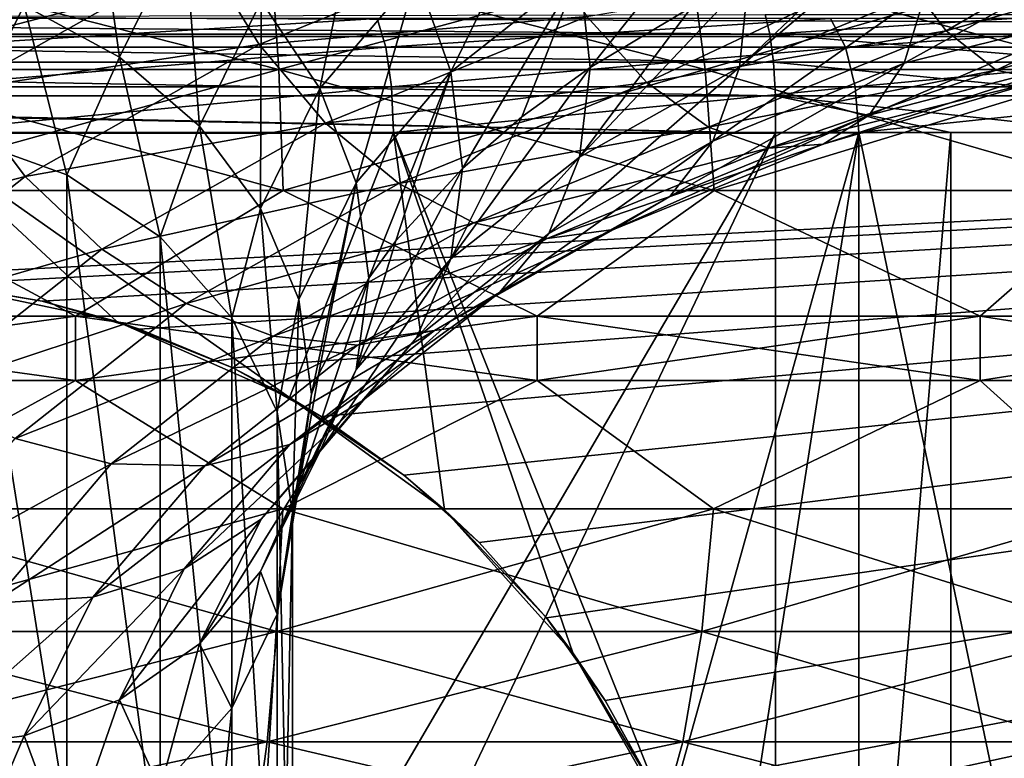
# Model space of a CAD drawing. Header units: metres. Extents: x -109 to 109, y -917 to 389.
# Tile 488 of 656: x 1.38 to 9.03, y -396.72 to -390.99. Entities that reach past the tile are written whole.
import ezdxf

# ---------------------------------------------------------------- set-up
doc = ezdxf.new("R2010")
doc.units = ezdxf.units.M
doc.layers.add('solid_24503124_XXX_01_SW0001', color=7, linetype='CONTINUOUS')
doc.layers.add('solid_24503124_XXX_01_SW0001_01', color=7, linetype='CONTINUOUS')

msp = doc.modelspace()

# ---------------------------------------------------------------- linework, layer by layer
at = {"layer": 'solid_24503124_XXX_01_SW0001'}
for points in [[(3.39388, -391.378204, -378.821899), (3.335966, -390.513031, -379.187531), (0, -390.513031, -378.924988)], [(0, -391.378204, -378.554779), (3.39388, -391.378204, -378.821899), (0, -390.513031, -378.924988)], [(-36.877968, -390.816681, 80.047859), (36.877968, -391.122345, 80), (-36.877968, -391.122345, 80)], [(7.206511, -391.105164, -20.942553), (-7.206511, -391.105164, -20.942554), (-7.178302, -390.981689, -20.758898)], [(7.234003, -391.322052, -21.134729), (-7.234003, -391.322052, -21.134729), (-7.206511, -391.105164, -20.942554)], [(-36.877968, -391.122345, 80), (36.877968, -391.122345, 80), (0, -393, 80)], [(36.877968, -391.122345, 80), (0.783683, -393.044006, 80), (0, -393, 80)], [(7.24878, -391.583221, -21.256926), (-7.24878, -391.583221, -21.256926), (-7.234003, -391.322052, -21.134729)], [(3.429535, -392.317078, -378.596771), (3.39388, -391.378204, -378.821899), (0, -391.378204, -378.554779)], [(0, -392.317078, -378.326874), (3.429535, -392.317078, -378.596771), (0, -391.378204, -378.554779)], [(0.919918, -391.534088, -180.994385), (1.424602, -392.208466, -180.945328), (-0.598437, -392.733368, -178.917145)], [(7.24878, -391.583221, -21.256926), (7.249827, -391.87384, -21.299999), (-7.24878, -391.583221, -21.256926)], [(0.000578, -391.718811, -21.299999), (7.249827, -391.87384, -21.299999), (-7.249827, -391.87384, -21.299999)], [(1.74995, -399.468872, -21.299999), (0.905888, -399.119263, -21.299999), (-7.249827, -391.87384, -21.299999)], [(2.47491, -400.025177, -21.299999), (1.74995, -399.468872, -21.299999), (-7.249827, -391.87384, -21.299999)], [(1.424602, -392.208466, -180.945328), (-0.039329, -393.364777, -178.942535), (-0.598437, -392.733368, -178.917145)], [(1.424602, -392.208466, -180.945328), (2.021622, -392.772614, -180.752396), (-0.039329, -393.364777, -178.942535)], [(-1.816746, -393.292511, -378.325134), (1.816746, -393.292511, -378.325134), (0, -392.317078, -378.326874)], [(1.816746, -393.292511, -422.174866), (-1.816746, -393.292511, -422.174866), (0, -392.317078, -422.173126)], [(1.816746, -393.292511, -378.325134), (3.429535, -392.317078, -378.596771), (0, -392.317078, -378.326874)], [(2.021622, -392.772614, -180.752396), (0.622072, -393.878082, -178.837692), (-0.039329, -393.364777, -178.942535)], [(1.816746, -393.792511, -378.325134), (1.816746, -393.292511, -378.325134), (-1.816746, -393.292511, -378.325134)], [(-1.816746, -393.792511, -378.325134), (1.816746, -393.792511, -378.325134), (-1.816746, -393.292511, -378.325134)], [(0, -394.78894, -378.349304), (1.816746, -393.792511, -378.325134), (-1.816746, -393.792511, -378.325134)], [(3.379834, -395.741364, -378.910553), (3.426026, -394.78894, -378.618927), (0, -394.78894, -378.349304)], [(0, -395.741364, -378.644562), (3.379834, -395.741364, -378.910553), (0, -394.78894, -378.349304)], [(3.305305, -396.595856, -379.381134), (3.379834, -395.741364, -378.910553), (0, -395.741364, -378.644562)], [(0, -396.595856, -379.121002), (3.305305, -396.595856, -379.381134), (0, -395.741364, -378.644562)], [(3.206181, -397.309509, -380.006958), (3.305305, -396.595856, -379.381134), (0, -396.595856, -379.121002)], [(0, -397.309509, -379.754639), (3.206181, -397.309509, -380.006958), (0, -396.595856, -379.121002)]]:
    msp.add_3dface(points, dxfattribs=at)
at = {"layer": 'solid_24503124_XXX_01_SW0001_01'}
for points in [[(1.950067, -389.80658, -172.7995), (1.419333, -390.882721, -170.935593), (2.156766, -391.282227, -171.027847)], [(2.658681, -390.264526, -172.790543), (1.950067, -389.80658, -172.7995), (2.156766, -391.282227, -171.027847)], [(5.489913, -389.834534, -176.043137), (4.464374, -390.644592, -174.640121), (4.729249, -391.397369, -174.914078)], [(5.729006, -390.607697, -176.28183), (5.489913, -389.834534, -176.043137), (4.729249, -391.397369, -174.914078)], [(10.699333, -389.847321, -186.037445), (8.573392, -391.077362, -184.143585), (8.184717, -390.565186, -184.794037)], [(10.699333, -389.847321, -186.037445), (11.207421, -390.325378, -185.44603), (8.573392, -391.077362, -184.143585)], [(4.040052, -389.931763, -174.485962), (3.257699, -390.849152, -172.897003), (3.712311, -391.526459, -173.112671)], [(4.464374, -390.644592, -174.640121), (4.040052, -389.931763, -174.485962), (3.712311, -391.526459, -173.112671)], [(6.969414, -389.908569, -177.492783), (5.729006, -390.607697, -176.28183), (5.810278, -391.363678, -176.647675)], [(6.969414, -389.908569, -177.492783), (5.810278, -391.363678, -176.647675), (6.600672, -390.893005, -177.462891)], [(-37.000458, -390, 88), (-37.000458, -410, 88), (37.000458, -410, 88)], [(37.000458, -390, 88), (-37.000458, -390, 88), (37.000458, -410, 88)], [(8.47597, -390.085358, -178.861801), (8.21655, -390.177368, -178.702393), (6.969414, -391.359344, -178.330399)], [(8.418273, -390.76886, -179.353134), (8.47597, -390.085358, -178.861801), (6.969414, -391.359344, -178.330399)], [(8.21655, -390.177368, -178.702393), (7.039812, -390.670654, -177.848022), (6.969414, -391.359344, -178.330399)], [(2.658681, -390.264526, -172.790543), (2.156766, -391.282227, -171.027847), (2.780146, -391.817444, -171.219849)], [(3.257699, -390.849152, -172.897003), (2.658681, -390.264526, -172.790543), (2.780146, -391.817444, -171.219849)], [(5.362462, -390.320099, -184.216095), (3.240915, -391.184723, -182.718521), (2.803754, -390.47226, -182.833496)], [(5.362462, -390.320099, -184.216095), (5.786302, -390.967285, -183.879333), (3.240915, -391.184723, -182.718521)], [(10.021329, -390.349365, -180.198532), (8.418273, -390.76886, -179.353134), (8.248535, -391.328888, -179.960983)], [(9.872231, -390.924713, -180.893661), (10.021329, -390.349365, -180.198532), (8.248535, -391.328888, -179.960983)], [(11.207421, -390.325378, -185.44603), (8.961932, -391.382385, -183.373856), (8.573392, -391.077362, -184.143585)], [(11.207421, -390.325378, -185.44603), (11.715334, -390.596344, -184.735336), (8.961932, -391.382385, -183.373856)], [(2.803754, -390.47226, -182.833496), (0.919918, -391.534088, -180.994385), (0.5369, -390.788635, -180.896729)], [(2.803754, -390.47226, -182.833496), (3.240915, -391.184723, -182.718521), (0.919918, -391.534088, -180.994385)], [(0, -391.378204, -421.945221), (0, -390.513031, -421.575012), (3.335966, -390.513031, -421.312469)], [(3.39388, -391.378204, -421.678101), (0, -391.378204, -421.945221), (3.335966, -390.513031, -421.312469)], [(6.704191, -391.378204, -379.616608), (6.589789, -390.513031, -379.968719), (3.335966, -390.513031, -379.187531)], [(3.39388, -391.378204, -378.821899), (6.704191, -391.378204, -379.616608), (3.335966, -390.513031, -379.187531)], [(3.39388, -391.378204, -421.678101), (3.335966, -390.513031, -421.312469), (6.589789, -390.513031, -420.531281)], [(6.704191, -391.378204, -420.883392), (3.39388, -391.378204, -421.678101), (6.589789, -390.513031, -420.531281)], [(8.184717, -390.565186, -184.794037), (6.251062, -391.479492, -183.396027), (5.786302, -390.967285, -183.879333)], [(8.184717, -390.565186, -184.794037), (8.573392, -391.077362, -184.143585), (6.251062, -391.479492, -183.396027)], [(9.849422, -391.378204, -380.919434), (9.68135, -390.513031, -381.249268), (6.589789, -390.513031, -379.968719)], [(6.704191, -391.378204, -379.616608), (9.849422, -391.378204, -380.919434), (6.589789, -390.513031, -379.968719)], [(6.704191, -391.378204, -420.883392), (6.589789, -390.513031, -420.531281), (9.68135, -390.513031, -419.250732)], [(9.849422, -391.378204, -419.580566), (6.704191, -391.378204, -420.883392), (9.68135, -390.513031, -419.250732)], [(1.419333, -390.882721, -170.935593), (0.610706, -390.64212, -170.948456), (0.905867, -391.8927, -168.969879)], [(4.464374, -390.644592, -174.640121), (3.712311, -391.526459, -173.112671), (3.996094, -392.25708, -173.425034)], [(4.729249, -391.397369, -174.914078), (4.464374, -390.644592, -174.640121), (3.996094, -392.25708, -173.425034)], [(5.729006, -390.607697, -176.28183), (4.729249, -391.397369, -174.914078), (4.819286, -392.146423, -175.291916)], [(5.729006, -390.607697, -176.28183), (4.819286, -392.146423, -175.291916), (5.280726, -391.747009, -175.983719)], [(5.729006, -390.607697, -176.28183), (5.280726, -391.747009, -175.983719), (5.810278, -391.363678, -176.647675)], [(11.715334, -390.596344, -184.735336), (9.323808, -391.459503, -182.53746), (8.961932, -391.382385, -183.373856)], [(7.039812, -390.670654, -177.848022), (6.600672, -390.893005, -177.462891), (5.729006, -392.058472, -177.119431)], [(6.969414, -391.359344, -178.330399), (7.039812, -390.670654, -177.848022), (5.729006, -392.058472, -177.119431)], [(8.418273, -390.76886, -179.353134), (6.969414, -391.359344, -178.330399), (6.76231, -391.934601, -178.911865)], [(8.248535, -391.328888, -179.960983), (8.418273, -390.76886, -179.353134), (6.76231, -391.934601, -178.911865)], [(-36.877968, -390.816681, 80.047859), (36.877968, -390.816681, 80.047859), (36.877968, -391.122345, 80)], [(1.419333, -390.882721, -170.935593), (0.905867, -391.8927, -168.969879), (1.75, -392.195496, -169.144714)], [(2.156766, -391.282227, -171.027847), (1.419333, -390.882721, -170.935593), (1.75, -392.195496, -169.144714)], [(3.257699, -390.849152, -172.897003), (2.780146, -391.817444, -171.219849), (3.253246, -392.457245, -171.500458)], [(3.712311, -391.526459, -173.112671), (3.257699, -390.849152, -172.897003), (3.253246, -392.457245, -171.500458)], [(7.206511, -391.105164, -20.942553), (-7.178302, -390.981689, -20.758898), (7.168307, -390.951324, -20.695629)], [(6.600672, -390.893005, -177.462891), (5.810278, -391.363678, -176.647675), (5.729006, -392.058472, -177.119431)], [(7.206511, -391.105164, -20.942553), (7.168307, -390.951324, -20.695629), (9.565259, -390.951324, -19.702782)], [(7.206511, -391.105164, -20.942553), (9.565259, -390.951324, -19.702782), (9.712848, -391.105194, -19.904396)], [(9.872231, -390.924713, -180.893661), (8.248535, -391.328888, -179.960983), (7.97662, -391.73291, -180.650009)], [(9.634308, -391.303375, -181.691467), (9.872231, -390.924713, -180.893661), (7.97662, -391.73291, -180.650009)], [(4.158197, -390.981689, 21.567787), (0.52366, -390.981689, 21.958731), (0.539366, -391.204102, 22.242176)], [(4.158197, -390.981689, 21.567787), (0.539366, -391.204102, 22.242176), (4.224206, -391.204102, 21.844025)], [(5.786302, -390.967285, -183.879333), (3.758057, -391.793884, -182.447617), (3.240915, -391.184723, -182.718521)], [(5.786302, -390.967285, -183.879333), (6.251062, -391.479492, -183.396027), (3.758057, -391.793884, -182.447617)], [(7.677564, -390.981689, 20.579481), (4.158197, -390.981689, 21.567787), (4.224206, -391.204102, 21.844025)], [(7.677564, -390.981689, 20.579481), (4.224206, -391.204102, 21.844025), (7.791823, -391.204102, 20.839693)], [(10.984285, -390.981689, 19.021187), (7.677564, -390.981689, 20.579481), (7.791823, -391.204102, 20.839693)], [(10.984285, -390.981689, 19.021187), (7.791823, -391.204102, 20.839693), (11.143215, -391.204102, 19.257053)], [(7.234003, -391.322052, -21.134729), (-7.206511, -391.105164, -20.942554), (7.206511, -391.105164, -20.942553)], [(8.573392, -391.077362, -184.143585), (6.729731, -391.826904, -182.794281), (6.251062, -391.479492, -183.396027)], [(8.573392, -391.077362, -184.143585), (8.961932, -391.382385, -183.373856), (6.729731, -391.826904, -182.794281)], [(7.206511, -391.105164, -20.942553), (9.712848, -391.105194, -19.904396), (9.829298, -391.322083, -20.059725)], [(7.234003, -391.322052, -21.134729), (7.206511, -391.105164, -20.942553), (9.829298, -391.322083, -20.059725)], [(36.877968, -391.122345, 80), (1.557671, -393.175507, 80), (0.783683, -393.044006, 80)], [(3.240915, -391.184723, -182.718521), (1.424602, -392.208466, -180.945328), (0.919918, -391.534088, -180.994385)], [(3.240915, -391.184723, -182.718521), (3.758057, -391.793884, -182.447617), (1.424602, -392.208466, -180.945328)], [(36.877968, -391.122345, 80), (2.312017, -393.392853, 80), (1.557671, -393.175507, 80)], [(36.877968, -391.122345, 80), (3.037124, -393.693176, 80), (2.312017, -393.392853, 80)], [(36.877968, -391.122345, 80), (3.037124, -406.306824, 80), (3.724197, -405.927063, 80)], [(36.877968, -391.122345, 80), (36.877968, -408.877655, 80), (3.037124, -406.306824, 80)], [(36.877968, -391.122345, 80), (3.724197, -394.072937, 80), (3.037124, -393.693176, 80)], [(36.877968, -391.122345, 80), (3.724197, -405.927063, 80), (4.364478, -405.472778, 80)], [(36.877968, -391.122345, 80), (4.364478, -394.527222, 80), (3.724197, -394.072937, 80)], [(36.877968, -391.122345, 80), (4.364478, -405.472778, 80), (4.949748, -404.949738, 80)], [(36.877968, -391.122345, 80), (4.949748, -395.050262, 80), (4.364478, -394.527222, 80)], [(36.877968, -391.122345, 80), (4.949748, -404.949738, 80), (5.472773, -404.364471, 80)], [(36.877968, -391.122345, 80), (5.472773, -395.635529, 80), (4.949748, -395.050262, 80)], [(36.877968, -391.122345, 80), (5.472773, -404.364471, 80), (5.927076, -403.724182, 80)], [(36.877968, -391.122345, 80), (5.927076, -396.275818, 80), (5.472773, -395.635529, 80)], [(36.877968, -391.122345, 80), (5.927076, -403.724182, 80), (6.306809, -403.037109, 80)], [(36.877968, -391.122345, 80), (6.306809, -396.962891, 80), (5.927076, -396.275818, 80)], [(36.877968, -391.122345, 80), (6.306809, -403.037109, 80), (6.607159, -402.312012, 80)], [(36.877968, -391.122345, 80), (6.607159, -397.687988, 80), (6.306809, -396.962891, 80)], [(36.877968, -391.122345, 80), (6.607159, -402.312012, 80), (6.824481, -401.557678, 80)], [(36.877968, -391.122345, 80), (6.824481, -398.442322, 80), (6.607159, -397.687988, 80)], [(36.877968, -391.122345, 80), (6.824481, -401.557678, 80), (6.955987, -400.783691, 80)], [(36.877968, -391.122345, 80), (6.955987, -399.216309, 80), (6.824481, -398.442322, 80)], [(36.877968, -391.122345, 80), (6.955987, -400.783691, 80), (7, -400, 80)], [(36.877968, -391.122345, 80), (7, -400, 80), (6.955987, -399.216309, 80)], [(4.224206, -391.204102, 21.844025), (0.539366, -391.204102, 22.242176), (0.550392, -391.512726, 22.428383)], [(4.224206, -391.204102, 21.844025), (0.550392, -391.512726, 22.428383), (4.268548, -391.512726, 22.025322)], [(7.791823, -391.204102, 20.839693), (4.224206, -391.204102, 21.844025), (4.268548, -391.512726, 22.025322)], [(7.791823, -391.204102, 20.839693), (4.268548, -391.512726, 22.025322), (7.868084, -391.512726, 21.010201)], [(11.143215, -391.204102, 19.257053), (7.791823, -391.204102, 20.839693), (7.868084, -391.512726, 21.010201)], [(11.143215, -391.204102, 19.257053), (7.868084, -391.512726, 21.010201), (11.248976, -391.512726, 19.41123)], [(7.24878, -391.583221, -21.256926), (-7.234003, -391.322052, -21.134729), (7.234003, -391.322052, -21.134729)], [(2.156766, -391.282227, -171.027847), (1.75, -392.195496, -169.144714), (2.474874, -392.677216, -169.422821)], [(2.780146, -391.817444, -171.219849), (2.156766, -391.282227, -171.027847), (2.474874, -392.677216, -169.422821)], [(8.248535, -391.328888, -179.960983), (6.76231, -391.934601, -178.911865), (6.430537, -392.363007, -179.55864)], [(7.97662, -391.73291, -180.650009), (8.248535, -391.328888, -179.960983), (6.430537, -392.363007, -179.55864)], [(7.234003, -391.322052, -21.134729), (9.829298, -391.322083, -20.059725), (9.905254, -391.583221, -20.156578)], [(7.24878, -391.583221, -21.256926), (7.234003, -391.322052, -21.134729), (9.905254, -391.583221, -20.156578)], [(9.634308, -391.303375, -181.691467), (7.97662, -391.73291, -180.650009), (7.618331, -391.957397, -181.380173)], [(9.323808, -391.459503, -182.53746), (9.634308, -391.303375, -181.691467), (7.618331, -391.957397, -181.380173)], [(0, -392.317078, -422.173126), (0, -391.378204, -421.945221), (3.39388, -391.378204, -421.678101)], [(3.429535, -392.317078, -421.903229), (0, -392.317078, -422.173126), (3.39388, -391.378204, -421.678101)], [(6.774623, -392.317078, -379.399841), (6.704191, -391.378204, -379.616608), (3.39388, -391.378204, -378.821899)], [(3.429535, -392.317078, -378.596771), (6.774623, -392.317078, -379.399841), (3.39388, -391.378204, -378.821899)], [(3.429535, -392.317078, -421.903229), (3.39388, -391.378204, -421.678101), (6.704191, -391.378204, -420.883392)], [(6.774623, -392.317078, -421.100159), (3.429535, -392.317078, -421.903229), (6.704191, -391.378204, -420.883392)], [(4.729249, -391.397369, -174.914078), (3.996094, -392.25708, -173.425034), (4.092557, -392.998566, -173.815933)], [(4.729249, -391.397369, -174.914078), (4.092557, -392.998566, -173.815933), (4.303218, -392.70929, -174.316986)], [(4.729249, -391.397369, -174.914078), (4.303218, -392.70929, -174.316986), (4.819286, -392.146423, -175.291916)], [(5.810278, -391.363678, -176.647675), (5.280726, -391.747009, -175.983719), (4.729249, -392.848145, -175.751678)], [(5.729006, -392.058472, -177.119431), (5.810278, -391.363678, -176.647675), (4.729249, -392.848145, -175.751678)], [(6.969414, -391.359344, -178.330399), (5.729006, -392.058472, -177.119431), (5.489913, -392.651764, -177.669678)], [(6.76231, -391.934601, -178.911865), (6.969414, -391.359344, -178.330399), (5.489913, -392.651764, -177.669678)], [(9.952898, -392.317078, -380.716339), (9.849422, -391.378204, -380.919434), (6.704191, -391.378204, -379.616608)], [(6.774623, -392.317078, -379.399841), (9.952898, -392.317078, -380.716339), (6.704191, -391.378204, -379.616608)], [(6.774623, -392.317078, -421.100159), (6.704191, -391.378204, -420.883392), (9.849422, -391.378204, -419.580566)], [(8.961932, -391.382385, -183.373856), (7.194491, -391.989349, -182.109055), (6.729731, -391.826904, -182.794281)], [(9.952898, -392.317078, -419.783661), (6.774623, -392.317078, -421.100159), (9.849422, -391.378204, -419.580566)], [(8.961932, -391.382385, -183.373856), (9.323808, -391.459503, -182.53746), (7.194491, -391.989349, -182.109055)], [(6.251062, -391.479492, -183.396027), (4.325126, -392.264404, -182.03653), (3.758057, -391.793884, -182.447617)], [(6.251062, -391.479492, -183.396027), (6.729731, -391.826904, -182.794281), (4.325126, -392.264404, -182.03653)], [(9.323808, -391.459503, -182.53746), (7.618331, -391.957397, -181.380173), (7.194491, -391.989349, -182.109055)], [(4.268548, -391.512726, 22.025322), (0.550392, -391.512726, 22.428383), (0.555336, -391.867004, 22.493145)], [(4.268548, -391.512726, 22.025322), (0.555336, -391.867004, 22.493145), (4.285497, -391.867004, 22.088108)], [(3.712311, -391.526459, -173.112671), (3.253246, -392.457245, -171.500458), (3.548571, -393.16449, -171.853348)], [(3.996094, -392.25708, -173.425034), (3.712311, -391.526459, -173.112671), (3.548571, -393.16449, -171.853348)], [(7.868084, -391.512726, 21.010201), (4.268548, -391.512726, 22.025322), (4.285497, -391.867004, 22.088108)], [(7.868084, -391.512726, 21.010201), (4.285497, -391.867004, 22.088108), (7.896485, -391.867004, 21.068829)], [(11.248976, -391.512726, 19.41123), (7.868084, -391.512726, 21.010201), (7.896485, -391.867004, 21.068829)], [(11.248976, -391.512726, 19.41123), (7.896485, -391.867004, 21.068829), (11.287881, -391.867004, 19.463652)], [(-7.24878, -391.583221, -21.256926), (7.249827, -391.87384, -21.299999), (0.000578, -391.718811, -21.299999)], [(7.24878, -391.583221, -21.256926), (8.610377, -391.867004, -20.787289), (7.249827, -391.87384, -21.299999)], [(7.24878, -391.583221, -21.256926), (9.934972, -391.873779, -20.187777), (8.610377, -391.867004, -20.787289)], [(7.24878, -391.583221, -21.256926), (9.905254, -391.583221, -20.156578), (9.934972, -391.873779, -20.187777)], [(3.758057, -391.793884, -182.447617), (2.021622, -392.772614, -180.752396), (1.424602, -392.208466, -180.945328)], [(3.758057, -391.793884, -182.447617), (4.325126, -392.264404, -182.03653), (2.021622, -392.772614, -180.752396)], [(5.280726, -391.747009, -175.983719), (4.819286, -392.146423, -175.291916), (4.729249, -392.848145, -175.751678)], [(7.97662, -391.73291, -180.650009), (6.430537, -392.363007, -179.55864), (5.993377, -392.619659, -180.233139)], [(7.618331, -391.957397, -181.380173), (7.97662, -391.73291, -180.650009), (5.993377, -392.619659, -180.233139)], [(2.47491, -400.025177, -21.299999), (-7.249827, -391.87384, -21.299999), (7.249827, -391.87384, -21.299999)], [(3.477809, -393.925079, 22.229593), (4.285497, -391.867004, 22.088108), (0.555336, -391.867004, 22.493145)], [(2.136726, -393.334106, 22.398312), (3.477809, -393.925079, 22.229593), (0.555336, -391.867004, 22.493145)], [(0.722148, -393.037354, 22.488409), (2.136726, -393.334106, 22.398312), (0.555336, -391.867004, 22.493145)], [(2.780146, -391.817444, -171.219849), (2.474874, -392.677216, -169.422821), (3.031089, -393.304962, -169.785248)], [(3.03106, -400.749969, -21.299999), (2.47491, -400.025177, -21.299999), (7.249827, -391.87384, -21.299999)], [(3.253246, -392.457245, -171.500458), (2.780146, -391.817444, -171.219849), (3.031089, -393.304962, -169.785248)], [(3.03106, -400.749969, -21.299999), (7.249827, -391.87384, -21.299999), (7.249827, -408.12616, -21.299999)], [(3.477809, -393.925079, 22.229593), (4.680912, -394.795288, 22.007704), (4.285497, -391.867004, 22.088108)], [(6.410189, -397.187592, 21.567556), (7.896485, -391.867004, 21.068829), (4.285497, -391.867004, 22.088108)], [(5.677227, -395.905029, 21.77198), (6.410189, -397.187592, 21.567556), (4.285497, -391.867004, 22.088108)], [(4.680912, -394.795288, 22.007704), (5.677227, -395.905029, 21.77198), (4.285497, -391.867004, 22.088108)], [(6.729731, -391.826904, -182.794281), (4.909166, -392.568878, -181.509171), (4.325126, -392.264404, -182.03653)], [(6.729731, -391.826904, -182.794281), (7.194491, -391.989349, -182.109055), (4.909166, -392.568878, -181.509171)], [(6.410189, -397.187592, 21.567556), (6.852752, -398.571747, 21.431047), (7.896485, -391.867004, 21.068829)], [(6.852752, -398.571747, 21.431047), (7.896485, -408.132996, 21.068829), (7.896485, -391.867004, 21.068829)], [(8.610377, -391.867004, -20.787289), (7.249827, -408.12616, -21.299999), (7.249827, -391.87384, -21.299999)], [(8.610377, -391.867004, -20.787289), (8.610377, -408.132996, -20.787289), (7.249827, -408.12616, -21.299999)], [(11.287881, -408.132996, 19.463652), (11.287881, -391.867004, 19.463652), (7.896485, -391.867004, 21.068829)], [(7.896485, -408.132996, 21.068829), (11.287881, -408.132996, 19.463652), (7.896485, -391.867004, 21.068829)], [(8.610377, -391.867004, -20.787289), (9.934972, -391.873779, -20.187777), (8.610377, -408.132996, -20.787289)], [(9.934972, -391.873779, -20.187777), (9.934972, -408.126221, -20.187777), (8.610377, -408.132996, -20.787289)], [(1.75, -397.195496, -160.484451), (1.75, -392.195496, -169.144714), (0.905867, -391.8927, -168.969879)], [(0.905867, -396.8927, -160.309631), (1.75, -397.195496, -160.484451), (0.905867, -391.8927, -168.969879)], [(6.76231, -391.934601, -178.911865), (5.489913, -392.651764, -177.669678), (5.106895, -393.10907, -178.266418)], [(6.430537, -392.363007, -179.55864), (6.76231, -391.934601, -178.911865), (5.106895, -393.10907, -178.266418)], [(7.618331, -391.957397, -181.380173), (5.993377, -392.619659, -180.233139), (5.476235, -392.689636, -180.896164)], [(7.194491, -391.989349, -182.109055), (7.618331, -391.957397, -181.380173), (5.476235, -392.689636, -180.896164)], [(7.194491, -391.989349, -182.109055), (5.476235, -392.689636, -180.896164), (4.909166, -392.568878, -181.509171)], [(5.729006, -392.058472, -177.119431), (4.729249, -392.848145, -175.751678), (4.464374, -393.461823, -176.266647)], [(5.489913, -392.651764, -177.669678), (5.729006, -392.058472, -177.119431), (4.464374, -393.461823, -176.266647)], [(4.819286, -392.146423, -175.291916), (4.303218, -392.70929, -174.316986), (3.996094, -393.707855, -174.262634)], [(4.729249, -392.848145, -175.751678), (4.819286, -392.146423, -175.291916), (3.996094, -393.707855, -174.262634)], [(2.474874, -397.677216, -160.762558), (2.474874, -392.677216, -169.422821), (1.75, -392.195496, -169.144714)], [(1.75, -397.195496, -160.484451), (2.474874, -397.677216, -160.762558), (1.75, -392.195496, -169.144714)], [(3.996094, -392.25708, -173.425034), (3.548571, -393.16449, -171.853348), (3.648957, -393.898041, -172.258026)], [(3.996094, -392.25708, -173.425034), (3.648957, -393.898041, -172.258026), (3.702589, -393.745972, -172.521408)], [(3.996094, -392.25708, -173.425034), (3.702589, -393.745972, -172.521408), (4.092557, -392.998566, -173.815933)], [(1.816746, -393.292511, -422.174866), (0, -392.317078, -422.173126), (3.429535, -392.317078, -421.903229)], [(1.816746, -393.292511, -378.325134), (5.400681, -393.292511, -378.923187), (3.429535, -392.317078, -378.596771)], [(5.400681, -393.292511, -421.576813), (1.816746, -393.292511, -422.174866), (3.429535, -392.317078, -421.903229)], [(4.325126, -392.264404, -182.03653), (2.676281, -393.193756, -180.426834), (2.021622, -392.772614, -180.752396)], [(4.325126, -392.264404, -182.03653), (4.909166, -392.568878, -181.509171), (2.676281, -393.193756, -180.426834)], [(5.400681, -393.292511, -378.923187), (6.774623, -392.317078, -379.399841), (3.429535, -392.317078, -378.596771)], [(5.400681, -393.292511, -421.576813), (3.429535, -392.317078, -421.903229), (6.774623, -392.317078, -421.100159)], [(5.400681, -393.292511, -378.923187), (8.837299, -393.292511, -380.102997), (6.774623, -392.317078, -379.399841)], [(8.837299, -393.292511, -420.397003), (5.400681, -393.292511, -421.576813), (6.774623, -392.317078, -421.100159)], [(8.837299, -393.292511, -380.102997), (9.952898, -392.317078, -380.716339), (6.774623, -392.317078, -379.399841)], [(8.837299, -393.292511, -420.397003), (6.774623, -392.317078, -421.100159), (9.952898, -392.317078, -419.783661)], [(8.837299, -393.292511, -380.102997), (12.03286, -393.292511, -381.832336), (9.952898, -392.317078, -380.716339)], [(12.03286, -393.292511, -418.667664), (8.837299, -393.292511, -420.397003), (9.952898, -392.317078, -419.783661)], [(6.430537, -392.363007, -179.55864), (5.106895, -393.10907, -178.266418), (4.602211, -393.403778, -178.875)], [(5.993377, -392.619659, -180.233139), (6.430537, -392.363007, -179.55864), (4.602211, -393.403778, -178.875)], [(3.253246, -392.457245, -171.500458), (3.031089, -393.304962, -169.785248), (3.38074, -394.036011, -170.207321)], [(3.548571, -393.16449, -171.853348), (3.253246, -392.457245, -171.500458), (3.38074, -394.036011, -170.207321)], [(4.909166, -392.568878, -181.509171), (3.350532, -393.447388, -179.987534), (2.676281, -393.193756, -180.426834)], [(4.909166, -392.568878, -181.509171), (5.476235, -392.689636, -180.896164), (3.350532, -393.447388, -179.987534)], [(5.993377, -392.619659, -180.233139), (4.602211, -393.403778, -178.875), (4.005191, -393.518768, -179.460037)], [(5.476235, -392.689636, -180.896164), (5.993377, -392.619659, -180.233139), (4.005191, -393.518768, -179.460037)], [(3.031089, -398.304962, -161.125), (3.031089, -393.304962, -169.785248), (2.474874, -392.677216, -169.422821)], [(2.474874, -397.677216, -160.762558), (3.031089, -398.304962, -161.125), (2.474874, -392.677216, -169.422821)], [(5.476235, -392.689636, -180.896164), (4.005191, -393.518768, -179.460037), (3.350532, -393.447388, -179.987534)], [(4.303218, -392.70929, -174.316986), (4.092557, -392.998566, -173.815933), (3.996094, -393.707855, -174.262634)], [(5.489913, -392.651764, -177.669678), (4.464374, -393.461823, -176.266647), (4.040052, -393.951721, -176.806885)], [(5.106895, -393.10907, -178.266418), (5.489913, -392.651764, -177.669678), (4.040052, -393.951721, -176.806885)], [(2.021622, -392.772614, -180.752396), (2.676281, -393.193756, -180.426834), (0.622072, -393.878082, -178.837692)], [(4.729249, -392.848145, -175.751678), (3.996094, -393.707855, -174.262634), (3.712311, -394.343689, -174.739197)], [(4.464374, -393.461823, -176.266647), (4.729249, -392.848145, -175.751678), (3.712311, -394.343689, -174.739197)], [(4.092557, -392.998566, -173.815933), (3.702589, -393.745972, -172.521408), (3.548571, -394.615265, -172.690964)], [(3.996094, -393.707855, -174.262634), (4.092557, -392.998566, -173.815933), (3.548571, -394.615265, -172.690964)], [(1.557671, -393.175507, 80), (2.136726, -393.334106, 22.398312), (0.722148, -393.037354, 22.488409)], [(0.783683, -393.044006, 80), (1.557671, -393.175507, 80), (0.722148, -393.037354, 22.488409)], [(1.557671, -393.175507, 80), (2.312017, -393.392853, 80), (2.136726, -393.334106, 22.398312)], [(3.548571, -393.16449, -171.853348), (3.38074, -394.036011, -170.207321), (3.5, -394.820496, -170.660248)], [(5.106895, -393.10907, -178.266418), (4.040052, -393.951721, -176.806885), (3.480944, -394.289429, -177.341003)], [(4.602211, -393.403778, -178.875), (5.106895, -393.10907, -178.266418), (3.480944, -394.289429, -177.341003)], [(3.548571, -393.16449, -171.853348), (3.5, -394.820496, -170.660248), (3.648957, -393.898041, -172.258026)], [(2.676281, -393.193756, -180.426834), (1.347327, -394.243439, -178.608704), (0.622072, -393.878082, -178.837692)], [(2.676281, -393.193756, -180.426834), (3.350532, -393.447388, -179.987534), (1.347327, -394.243439, -178.608704)], [(-1.816746, -393.792511, -422.174866), (-1.816746, -393.292511, -422.174866), (1.816746, -393.292511, -422.174866)], [(1.816746, -393.792511, -422.174866), (-1.816746, -393.792511, -422.174866), (1.816746, -393.292511, -422.174866)], [(5.400681, -393.792511, -378.923187), (5.400681, -393.292511, -378.923187), (1.816746, -393.292511, -378.325134)], [(1.816746, -393.792511, -378.325134), (5.400681, -393.792511, -378.923187), (1.816746, -393.292511, -378.325134)], [(1.816746, -393.792511, -422.174866), (1.816746, -393.292511, -422.174866), (5.400681, -393.292511, -421.576813)], [(5.400681, -393.792511, -421.576813), (1.816746, -393.792511, -422.174866), (5.400681, -393.292511, -421.576813)], [(3.38074, -399.036011, -161.547073), (3.38074, -394.036011, -170.207321), (3.031089, -393.304962, -169.785248)], [(3.031089, -398.304962, -161.125), (3.38074, -399.036011, -161.547073), (3.031089, -393.304962, -169.785248)], [(8.837299, -393.792511, -380.102997), (8.837299, -393.292511, -380.102997), (5.400681, -393.292511, -378.923187)], [(5.400681, -393.792511, -378.923187), (8.837299, -393.792511, -380.102997), (5.400681, -393.292511, -378.923187)], [(5.400681, -393.792511, -421.576813), (5.400681, -393.292511, -421.576813), (8.837299, -393.292511, -420.397003)], [(8.837299, -393.792511, -420.397003), (5.400681, -393.792511, -421.576813), (8.837299, -393.292511, -420.397003)], [(12.03286, -393.792511, -381.832336), (12.03286, -393.292511, -381.832336), (8.837299, -393.292511, -380.102997)], [(8.837299, -393.792511, -380.102997), (12.03286, -393.792511, -381.832336), (8.837299, -393.292511, -380.102997)], [(8.837299, -393.792511, -420.397003), (8.837299, -393.292511, -420.397003), (12.03286, -393.292511, -418.667664)], [(12.03286, -393.792511, -418.667664), (8.837299, -393.792511, -420.397003), (12.03286, -393.292511, -418.667664)], [(3.037124, -393.693176, 80), (3.477809, -393.925079, 22.229593), (2.136726, -393.334106, 22.398312)], [(2.312017, -393.392853, 80), (3.037124, -393.693176, 80), (2.136726, -393.334106, 22.398312)], [(4.602211, -393.403778, -178.875), (3.480944, -394.289429, -177.341003), (2.819543, -394.455292, -177.837967)], [(4.005191, -393.518768, -179.460037), (4.602211, -393.403778, -178.875), (2.819543, -394.455292, -177.837967)], [(3.350532, -393.447388, -179.987534), (2.094288, -394.439636, -178.268875), (1.347327, -394.243439, -178.608704)], [(3.350532, -393.447388, -179.987534), (4.005191, -393.518768, -179.460037), (2.094288, -394.439636, -178.268875)], [(4.464374, -393.461823, -176.266647), (3.712311, -394.343689, -174.739197), (3.257699, -394.86911, -175.217926)], [(4.040052, -393.951721, -176.806885), (4.464374, -393.461823, -176.266647), (3.257699, -394.86911, -175.217926)], [(4.005191, -393.518768, -179.460037), (2.819543, -394.455292, -177.837967), (2.094288, -394.439636, -178.268875)], [(3.037124, -393.693176, 80), (3.724197, -394.072937, 80), (3.477809, -393.925079, 22.229593)], [(3.996094, -393.707855, -174.262634), (3.548571, -394.615265, -172.690964), (3.253246, -395.274506, -173.126984)], [(3.712311, -394.343689, -174.739197), (3.996094, -393.707855, -174.262634), (3.253246, -395.274506, -173.126984)], [(3.702589, -393.745972, -172.521408), (3.648957, -393.898041, -172.258026), (3.548571, -394.615265, -172.690964)], [(0, -394.78894, -422.150696), (-1.816746, -393.792511, -422.174866), (1.816746, -393.792511, -422.174866)], [(0, -394.78894, -378.349304), (3.426026, -394.78894, -378.618927), (1.816746, -393.792511, -378.325134)], [(3.426026, -394.78894, -421.881073), (0, -394.78894, -422.150696), (1.816746, -393.792511, -422.174866)], [(3.426026, -394.78894, -378.618927), (5.400681, -393.792511, -378.923187), (1.816746, -393.792511, -378.325134)], [(3.426026, -394.78894, -421.881073), (1.816746, -393.792511, -422.174866), (5.400681, -393.792511, -421.576813)], [(3.426026, -394.78894, -378.618927), (6.767691, -394.78894, -379.421204), (5.400681, -393.792511, -378.923187)], [(6.767691, -394.78894, -421.078796), (3.426026, -394.78894, -421.881073), (5.400681, -393.792511, -421.576813)], [(6.767691, -394.78894, -379.421204), (8.837299, -393.792511, -380.102997), (5.400681, -393.792511, -378.923187)], [(6.767691, -394.78894, -421.078796), (5.400681, -393.792511, -421.576813), (8.837299, -393.792511, -420.397003)], [(6.767691, -394.78894, -379.421204), (9.942714, -394.78894, -380.736328), (8.837299, -393.792511, -380.102997)], [(9.942714, -394.78894, -419.763672), (6.767691, -394.78894, -421.078796), (8.837299, -393.792511, -420.397003)], [(9.942714, -394.78894, -380.736328), (12.03286, -393.792511, -381.832336), (8.837299, -393.792511, -380.102997)], [(9.942714, -394.78894, -419.763672), (8.837299, -393.792511, -420.397003), (12.03286, -393.792511, -418.667664)], [(3.648957, -393.898041, -172.258026), (3.5, -394.820496, -170.660248), (3.38074, -395.605011, -171.11319)], [(3.548571, -394.615265, -172.690964), (3.648957, -393.898041, -172.258026), (3.38074, -395.605011, -171.11319)], [(4.364478, -394.527222, 80), (4.680912, -394.795288, 22.007704), (3.477809, -393.925079, 22.229593)], [(3.724197, -394.072937, 80), (4.364478, -394.527222, 80), (3.477809, -393.925079, 22.229593)], [(4.040052, -393.951721, -176.806885), (3.257699, -394.86911, -175.217926), (2.658681, -395.253601, -175.67099)], [(3.480944, -394.289429, -177.341003), (4.040052, -393.951721, -176.806885), (2.658681, -395.253601, -175.67099)], [(3.38074, -394.036011, -170.207321), (3.5, -399.820496, -162), (3.5, -394.820496, -170.660248)], [(3.38074, -399.036011, -161.547073), (3.5, -399.820496, -162), (3.38074, -394.036011, -170.207321)], [(1.347327, -394.243439, -178.608704), (2.094288, -394.439636, -178.268875), (0.372761, -395.38623, -176.629349)], [(3.480944, -394.289429, -177.341003), (2.658681, -395.253601, -175.67099), (1.950067, -395.474823, -176.072052)], [(2.819543, -394.455292, -177.837967), (3.480944, -394.289429, -177.341003), (1.950067, -395.474823, -176.072052)], [(3.712311, -394.343689, -174.739197), (3.253246, -395.274506, -173.126984), (2.780146, -395.837402, -173.540787)], [(3.257699, -394.86911, -175.217926), (3.712311, -394.343689, -174.739197), (2.780146, -395.837402, -173.540787)], [(2.094288, -394.439636, -178.268875), (1.173041, -395.519897, -176.397827), (0.372761, -395.38623, -176.629349)], [(2.094288, -394.439636, -178.268875), (2.819543, -394.455292, -177.837967), (1.173041, -395.519897, -176.397827)], [(2.819543, -394.455292, -177.837967), (1.950067, -395.474823, -176.072052), (1.173041, -395.519897, -176.397827)], [(4.364478, -394.527222, 80), (4.949748, -395.050262, 80), (4.680912, -394.795288, 22.007704)], [(3.253246, -395.274506, -173.126984), (3.548571, -394.615265, -172.690964), (3.38074, -395.605011, -171.11319)], [(0, -395.741364, -421.855438), (0, -394.78894, -422.150696), (3.426026, -394.78894, -421.881073)], [(3.379834, -395.741364, -421.589447), (0, -395.741364, -421.855438), (3.426026, -394.78894, -421.881073)], [(3.379834, -395.741364, -378.910553), (6.676445, -395.741364, -379.702026), (3.426026, -394.78894, -378.618927)], [(3.379834, -395.741364, -421.589447), (3.426026, -394.78894, -421.881073), (6.767691, -394.78894, -421.078796)], [(6.676445, -395.741364, -420.797974), (3.379834, -395.741364, -421.589447), (6.767691, -394.78894, -421.078796)], [(3.5, -394.820496, -170.660248), (3.5, -399.820496, -162), (3.38074, -400.605011, -162.452927)], [(3.38074, -395.605011, -171.11319), (3.5, -394.820496, -170.660248), (3.38074, -400.605011, -162.452927)], [(6.676445, -395.741364, -379.702026), (6.767691, -394.78894, -379.421204), (3.426026, -394.78894, -378.618927)], [(5.472773, -395.635529, 80), (5.677227, -395.905029, 21.77198), (4.680912, -394.795288, 22.007704)], [(4.949748, -395.050262, 80), (5.472773, -395.635529, 80), (4.680912, -394.795288, 22.007704)], [(6.676445, -395.741364, -379.702026), (9.808661, -395.741364, -380.99942), (6.767691, -394.78894, -379.421204)], [(6.676445, -395.741364, -420.797974), (6.767691, -394.78894, -421.078796), (9.942714, -394.78894, -419.763672)], [(9.808661, -395.741364, -419.50058), (6.676445, -395.741364, -420.797974), (9.942714, -394.78894, -419.763672)], [(9.808661, -395.741364, -380.99942), (9.942714, -394.78894, -380.736328), (6.767691, -394.78894, -379.421204)], [(3.257699, -394.86911, -175.217926), (2.780146, -395.837402, -173.540787), (2.156766, -396.271301, -173.908295)], [(2.658681, -395.253601, -175.67099), (3.257699, -394.86911, -175.217926), (2.156766, -396.271301, -173.908295)], [(2.658681, -395.253601, -175.67099), (2.156766, -396.271301, -173.908295), (1.419333, -396.550964, -174.208145)], [(1.950067, -395.474823, -176.072052), (2.658681, -395.253601, -175.67099), (1.419333, -396.550964, -174.208145)], [(2.780146, -395.837402, -173.540787), (3.253246, -395.274506, -173.126984), (3.031089, -396.33606, -171.535248)], [(3.253246, -395.274506, -173.126984), (3.38074, -395.605011, -171.11319), (3.031089, -396.33606, -171.535248)], [(1.950067, -395.474823, -176.072052), (1.419333, -396.550964, -174.208145), (0.610706, -396.660126, -174.422928)], [(1.173041, -395.519897, -176.397827), (1.950067, -395.474823, -176.072052), (0.610706, -396.660126, -174.422928)], [(3.38074, -395.605011, -171.11319), (3.38074, -400.605011, -162.452927), (3.031089, -401.33606, -162.875)], [(3.031089, -396.33606, -171.535248), (3.38074, -395.605011, -171.11319), (3.031089, -401.33606, -162.875)], [(5.472773, -395.635529, 80), (5.927076, -396.275818, 80), (5.677227, -395.905029, 21.77198)], [(0, -396.595856, -421.378998), (0, -395.741364, -421.855438), (3.379834, -395.741364, -421.589447)], [(3.305305, -396.595856, -421.118866), (0, -396.595856, -421.378998), (3.379834, -395.741364, -421.589447)], [(3.305305, -396.595856, -379.381134), (6.529222, -396.595856, -380.155121), (3.379834, -395.741364, -378.910553)], [(3.305305, -396.595856, -421.118866), (3.379834, -395.741364, -421.589447), (6.676445, -395.741364, -420.797974)], [(6.529222, -396.595856, -420.344879), (3.305305, -396.595856, -421.118866), (6.676445, -395.741364, -420.797974)], [(6.529222, -396.595856, -380.155121), (6.676445, -395.741364, -379.702026), (3.379834, -395.741364, -378.910553)], [(6.529222, -396.595856, -380.155121), (9.592367, -396.595856, -381.42392), (6.676445, -395.741364, -379.702026)], [(6.529222, -396.595856, -420.344879), (6.676445, -395.741364, -420.797974), (9.808661, -395.741364, -419.50058)], [(9.592367, -396.595856, -419.07608), (6.529222, -396.595856, -420.344879), (9.808661, -395.741364, -419.50058)], [(9.592367, -396.595856, -381.42392), (9.808661, -395.741364, -380.99942), (6.676445, -395.741364, -379.702026)], [(2.156766, -396.271301, -173.908295), (2.780146, -395.837402, -173.540787), (2.474874, -396.963806, -171.89769)], [(2.780146, -395.837402, -173.540787), (3.031089, -396.33606, -171.535248), (2.474874, -396.963806, -171.89769)], [(6.306809, -396.962891, 80), (6.410189, -397.187592, 21.567556), (5.677227, -395.905029, 21.77198)], [(5.927076, -396.275818, 80), (6.306809, -396.962891, 80), (5.677227, -395.905029, 21.77198)], [(1.419333, -396.550964, -174.208145), (2.156766, -396.271301, -173.908295), (1.75, -397.445496, -172.175797)], [(2.156766, -396.271301, -173.908295), (2.474874, -396.963806, -171.89769), (1.75, -397.445496, -172.175797)], [(3.031089, -396.33606, -171.535248), (3.031089, -401.33606, -162.875), (2.474874, -401.963806, -163.237442)], [(2.474874, -396.963806, -171.89769), (3.031089, -396.33606, -171.535248), (2.474874, -401.963806, -163.237442)], [(0, -397.309509, -420.745361), (0, -396.595856, -421.378998), (3.305305, -396.595856, -421.118866)], [(3.206181, -397.309509, -420.493042), (0, -397.309509, -420.745361), (3.305305, -396.595856, -421.118866)], [(0.610706, -396.660126, -174.422928), (1.419333, -396.550964, -174.208145), (0.905867, -397.748322, -172.350632)], [(1.419333, -396.550964, -174.208145), (1.75, -397.445496, -172.175797), (0.905867, -397.748322, -172.350632)], [(3.206181, -397.309509, -380.006958), (6.333416, -397.309509, -380.757751), (3.305305, -396.595856, -379.381134)], [(3.206181, -397.309509, -420.493042), (3.305305, -396.595856, -421.118866), (6.529222, -396.595856, -420.344879)], [(6.333416, -397.309509, -419.742249), (3.206181, -397.309509, -420.493042), (6.529222, -396.595856, -420.344879)], [(6.333416, -397.309509, -380.757751), (6.529222, -396.595856, -380.155121), (3.305305, -396.595856, -379.381134)], [(6.333416, -397.309509, -380.757751), (9.3047, -397.309509, -381.988495), (6.529222, -396.595856, -380.155121)], [(6.333416, -397.309509, -419.742249), (6.529222, -396.595856, -420.344879), (9.592367, -396.595856, -419.07608)], [(9.3047, -397.309509, -418.511505), (6.333416, -397.309509, -419.742249), (9.592367, -396.595856, -419.07608)], [(9.3047, -397.309509, -381.988495), (9.592367, -396.595856, -381.42392), (6.529222, -396.595856, -380.155121)]]:
    msp.add_3dface(points, dxfattribs=at)

doc.saveas('drawing.dxf')
